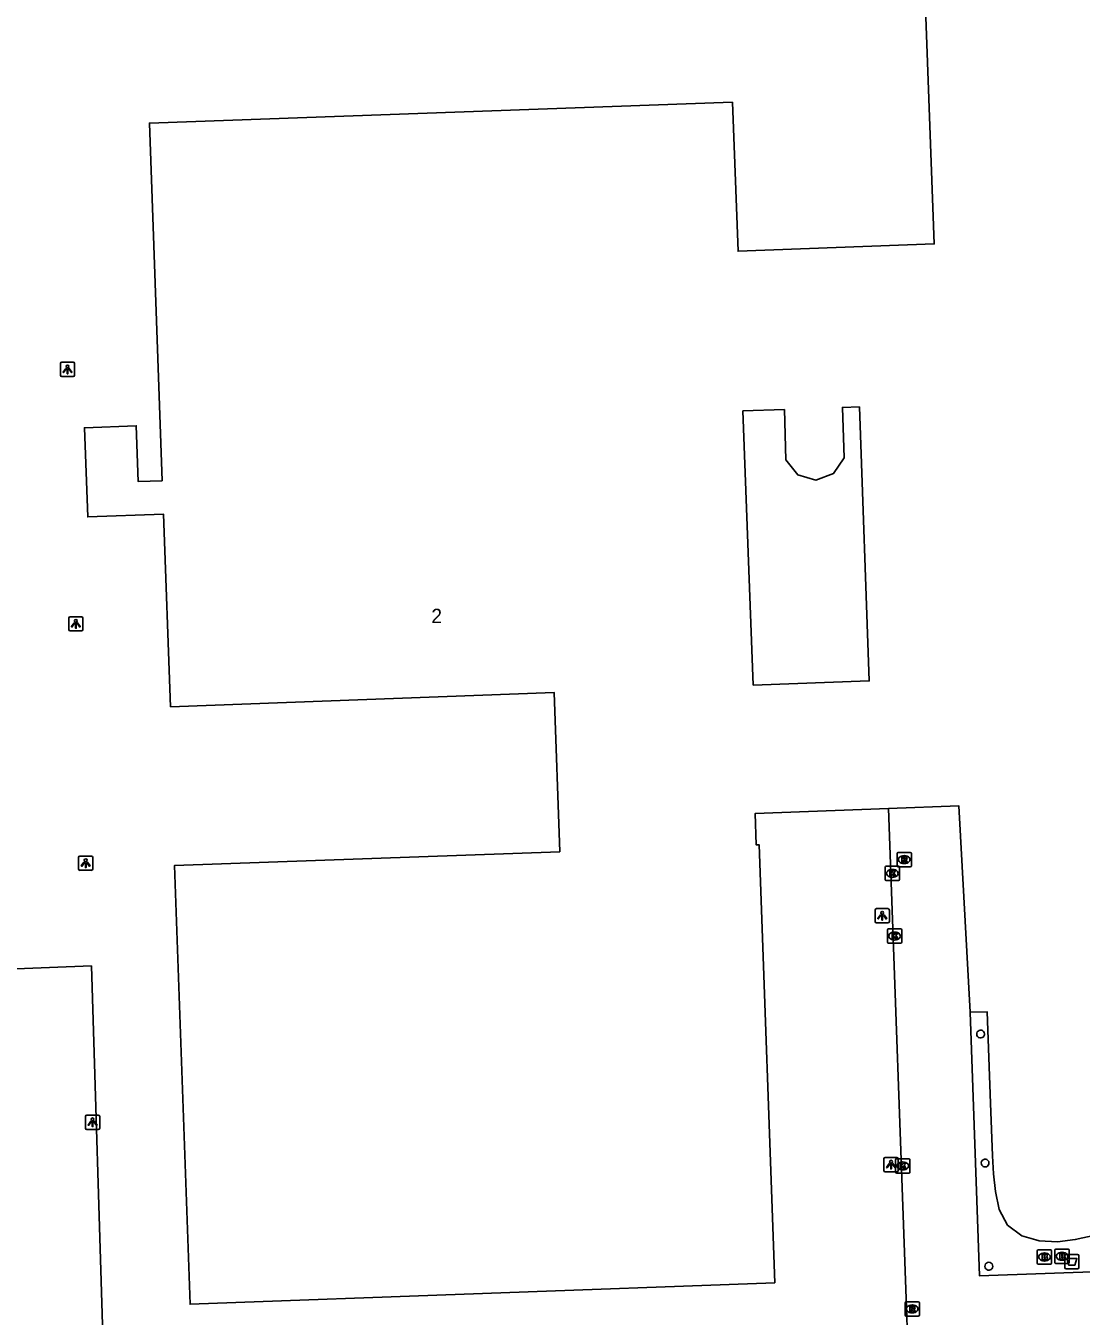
# Model space of a CAD drawing. Extents: x 160557 to 161245, y 385330 to 386505.
# Drawn here: x 160774.6 to 160848.2, y 386235.3 to 386325.3 of the extents above; entities that cross this region are included whole.
import ezdxf

# ---------------------------------------------------------------- set-up
doc = ezdxf.new("R2010")
doc.units = 0
for name, color, linetype in [('IMGEO_Afvalbak', 7, 'Continuous'), ('IMGEO_Brandkraan', 7, 'Continuous'), ('IMGEO_Kolk', 7, 'Continuous'), ('IMGEO_Lichtpunt', 7, 'Continuous'), ('IMGEO_Pand', 7, 'Continuous'), ('IMGEO_Pand_nummerreeks', 7, 'Continuous'), ('IMGEO_Pand_overbouw', 7, 'Continuous'), ('IMGEO_Rijbaan_lokaal_open', 7, 'Continuous'), ('IMGEO_Rioolput', 7, 'Continuous')]:
    doc.layers.add(name, color=color, linetype=linetype)

msp = doc.modelspace()

# ---------------------------------------------------------------- linework, layer by layer
at = {"layer": 'IMGEO_Afvalbak'}
for p, q in [((160847.065, 386238.743), (160847.065, 386239.543)), ((160847.065, 386239.543), (160847.065, 386238.743)), ((160847.165, 386239.643), (160847.955, 386239.643)), ((160847.955, 386239.643), (160847.165, 386239.643)), ((160848.055, 386239.543), (160848.055, 386238.743)), ((160848.055, 386238.743), (160848.055, 386239.543)), ((160847.955, 386238.643), (160847.165, 386238.643)), ((160847.165, 386238.643), (160847.955, 386238.643))]:
    msp.add_line(p, q, dxfattribs=at)
msp.add_lwpolyline([(160847.208, 386239.357), (160847.912, 386239.357), (160847.763, 386238.887), (160847.357, 386238.887), (160847.208, 386239.357)], dxfattribs=at)
for centre, start, end in [((160847.165, 386239.543), 90, 180), ((160847.165, 386239.543), 90, 180), ((160847.955, 386239.543), 0, 90), ((160847.955, 386239.543), 360, 90), ((160847.165, 386238.743), 180, 270), ((160847.165, 386238.743), 180, 270), ((160847.955, 386238.743), 270, 0), ((160847.955, 386238.743), 270, 0)]:
    msp.add_arc(centre, 0.1, start, end, dxfattribs=at)
at = {"layer": 'IMGEO_Brandkraan'}
for p, q in [((160845.15, 386239.038), (160845.15, 386239.89)), ((160845.225, 386239.964), (160846.077, 386239.964)), ((160845.638, 386239.744), (160845.663, 386239.744)), ((160846.151, 386239.89), (160846.151, 386239.038)), ((160846.378, 386239.086), (160846.378, 386239.938)), ((160846.453, 386240.012), (160847.305, 386240.012)), ((160846.866, 386239.792), (160846.891, 386239.792)), ((160847.379, 386239.938), (160847.379, 386239.086)), ((160846.077, 386238.964), (160845.225, 386238.964)), ((160845.661, 386239.184), (160845.636, 386239.184)), ((160847.305, 386239.012), (160846.453, 386239.012)), ((160846.889, 386239.232), (160846.864, 386239.232))]:
    msp.add_line(p, q, dxfattribs=at)
for points in [[(160845.15, 386239.038), (160845.15, 386239.89)], [(160845.225, 386239.964), (160846.077, 386239.964)], [(160845.498, 386239.664), (160845.498, 386239.264), (160845.711, 386239.264)], [(160845.729, 386239.664), (160845.498, 386239.664)], [(160845.677, 386239.583), (160845.623, 386239.583), (160845.623, 386239.507)], [(160845.623, 386239.507), (160845.676, 386239.507)], [(160845.685, 386239.431), (160845.623, 386239.431), (160845.623, 386239.35)], [(160846.151, 386239.89), (160846.151, 386239.038)], [(160846.378, 386239.086), (160846.378, 386239.938)], [(160846.453, 386240.012), (160847.305, 386240.012)], [(160846.726, 386239.712), (160846.726, 386239.312), (160846.939, 386239.312)], [(160846.957, 386239.712), (160846.726, 386239.712)], [(160846.905, 386239.631), (160846.851, 386239.631), (160846.851, 386239.555)], [(160846.851, 386239.555), (160846.904, 386239.555)], [(160846.913, 386239.479), (160846.851, 386239.479), (160846.851, 386239.398)], [(160847.379, 386239.938), (160847.379, 386239.086)], [(160846.077, 386238.964), (160845.225, 386238.964)], [(160845.623, 386239.35), (160845.685, 386239.35)], [(160847.305, 386239.012), (160846.453, 386239.012)], [(160846.851, 386239.398), (160846.913, 386239.398)]]:
    msp.add_lwpolyline(points, dxfattribs=at)
for centre, radius, start, end in [((160845.227, 386239.888), 0.0765, 91.55205, 178.44795), ((160845.227, 386239.888), 0.0765, 91.55205, 178.44795), ((160845.678, 386239.545), 0.0379, 267.82845, 90.93552), ((160845.686, 386239.39), 0.0404, 269.87594, 90.50774), ((160845.733, 386239.519), 0.145, 59.4692, 91.53667), ((160845.758, 386239.566), 0.0922, 285.51372, 58.15012), ((160845.763, 386239.374), 0.105, 301.31148, 78.98903), ((160846.075, 386239.888), 0.0765, 1.55205, 88.44795), ((160846.075, 386239.888), 0.0765, 1.55205, 88.44795), ((160846.455, 386239.936), 0.0765, 91.55205, 178.44795), ((160846.455, 386239.936), 0.0765, 91.55205, 178.44795), ((160846.906, 386239.593), 0.0379, 267.82845, 90.93552), ((160846.914, 386239.438), 0.0404, 269.87594, 90.50774), ((160846.961, 386239.567), 0.145, 59.4692, 91.53667), ((160846.986, 386239.614), 0.0922, 285.51372, 58.15012), ((160846.991, 386239.422), 0.105, 301.31148, 78.98903), ((160847.303, 386239.936), 0.0765, 1.55205, 88.44795), ((160847.303, 386239.936), 0.0765, 1.55205, 88.44795), ((160845.227, 386239.04), 0.0765, 181.55205, 268.44795), ((160845.227, 386239.04), 0.0765, 181.55205, 268.44795), ((160845.717, 386239.515), 0.251, 268.66757, 293.53466), ((160846.075, 386239.04), 0.0765, 271.55205, 358.44795), ((160846.075, 386239.04), 0.0765, 271.55205, 358.44795), ((160846.455, 386239.088), 0.0765, 181.55205, 268.44795), ((160846.455, 386239.088), 0.0765, 181.55205, 268.44795), ((160846.945, 386239.563), 0.251, 268.66757, 293.53466), ((160847.303, 386239.088), 0.0765, 271.55205, 358.44795), ((160847.303, 386239.088), 0.0765, 271.55205, 358.44795)]:
    msp.add_arc(centre, radius, start, end, dxfattribs=at)
for centre, major_axis, ratio, start_param, end_param in [((160845.637, 386239.464), (-0.387, 0.002), 0.722429, 4.712389, 7.853982), ((160845.662, 386239.464), (-0.39, 0.002), 0.717154, 1.570796, 4.712389), ((160846.865, 386239.512), (-0.387, 0.002), 0.722429, 4.712389, 7.853982), ((160846.89, 386239.512), (-0.39, 0.002), 0.717154, 1.570796, 4.712389)]:
    msp.add_ellipse(centre, major_axis=major_axis, ratio=ratio, start_param=start_param, end_param=end_param, dxfattribs=at)
at = {"layer": 'IMGEO_Kolk'}
for p, q in [((160834.543, 386265.789), (160834.543, 386266.641)), ((160834.618, 386266.715), (160835.47, 386266.715)), ((160835.031, 386266.495), (160835.056, 386266.495)), ((160835.544, 386266.641), (160835.544, 386265.789)), ((160835.47, 386265.715), (160834.618, 386265.715)), ((160835.054, 386265.935), (160835.029, 386265.935)), ((160834.699, 386261.42), (160834.699, 386262.272)), ((160834.774, 386262.346), (160835.626, 386262.346)), ((160835.187, 386262.126), (160835.212, 386262.126)), ((160835.7, 386262.272), (160835.7, 386261.42)), ((160835.626, 386261.346), (160834.774, 386261.346)), ((160835.21, 386261.566), (160835.185, 386261.566)), ((160835.271, 386245.389), (160835.271, 386246.241)), ((160835.346, 386246.315), (160836.198, 386246.315)), ((160835.759, 386246.095), (160835.784, 386246.095)), ((160836.272, 386246.241), (160836.272, 386245.389)), ((160836.198, 386245.315), (160835.346, 386245.315)), ((160835.782, 386245.535), (160835.757, 386245.535))]:
    msp.add_line(p, q, dxfattribs=at)
for points in [[(160834.543, 386265.789), (160834.543, 386266.641)], [(160834.618, 386266.715), (160835.47, 386266.715)], [(160835.544, 386266.641), (160835.544, 386265.789)], [(160835.47, 386265.715), (160834.618, 386265.715)], [(160834.864, 386266.415), (160834.987, 386266.415), (160834.987, 386266.264), (160835.117, 386266.415), (160835.281, 386266.415), (160835.135, 386266.264), (160835.288, 386266.015), (160835.136, 386266.015), (160835.051, 386266.179), (160834.987, 386266.112), (160834.987, 386266.015), (160834.864, 386266.015), (160834.864, 386266.415)], [(160834.699, 386261.42), (160834.699, 386262.272)], [(160834.774, 386262.346), (160835.626, 386262.346)], [(160835.02, 386262.046), (160835.143, 386262.046), (160835.143, 386261.895), (160835.273, 386262.046), (160835.437, 386262.046), (160835.291, 386261.895), (160835.444, 386261.646), (160835.292, 386261.646), (160835.207, 386261.81), (160835.143, 386261.743), (160835.143, 386261.646), (160835.02, 386261.646), (160835.02, 386262.046)], [(160835.7, 386262.272), (160835.7, 386261.42)], [(160835.626, 386261.346), (160834.774, 386261.346)], [(160835.271, 386245.389), (160835.271, 386246.241)], [(160835.346, 386246.315), (160836.198, 386246.315)], [(160835.592, 386246.015), (160835.715, 386246.015), (160835.715, 386245.864), (160835.845, 386246.015), (160836.009, 386246.015), (160835.863, 386245.864), (160836.016, 386245.615), (160835.864, 386245.615), (160835.779, 386245.779), (160835.715, 386245.712), (160835.715, 386245.615), (160835.592, 386245.615), (160835.592, 386246.015)], [(160836.272, 386246.241), (160836.272, 386245.389)], [(160836.198, 386245.315), (160835.346, 386245.315)]]:
    msp.add_lwpolyline(points, dxfattribs=at)
for centre, start, end in [((160834.62, 386266.639), 91.55205, 178.44795), ((160834.62, 386266.639), 91.55205, 178.44795), ((160835.468, 386266.639), 1.55205, 88.44795), ((160835.468, 386266.639), 1.55205, 88.44795), ((160834.62, 386265.791), 181.55205, 268.44795), ((160834.62, 386265.791), 181.55205, 268.44795), ((160835.468, 386265.791), 271.55205, 358.44795), ((160835.468, 386265.791), 271.55205, 358.44795), ((160834.776, 386262.27), 91.55205, 178.44795), ((160834.776, 386262.27), 91.55205, 178.44795), ((160835.624, 386262.27), 1.55205, 88.44795), ((160835.624, 386262.27), 1.55205, 88.44795), ((160834.776, 386261.422), 181.55205, 268.44795), ((160834.776, 386261.422), 181.55205, 268.44795), ((160835.624, 386261.422), 271.55205, 358.44795), ((160835.624, 386261.422), 271.55205, 358.44795), ((160835.348, 386246.239), 91.55205, 178.44795), ((160835.348, 386246.239), 91.55205, 178.44795), ((160836.196, 386246.239), 1.55205, 88.44795), ((160836.196, 386246.239), 1.55205, 88.44795), ((160835.348, 386245.391), 181.55205, 268.44795), ((160835.348, 386245.391), 181.55205, 268.44795), ((160836.196, 386245.391), 271.55205, 358.44795), ((160836.196, 386245.391), 271.55205, 358.44795)]:
    msp.add_arc(centre, 0.0765, start, end, dxfattribs=at)
for centre, major_axis, ratio, start_param, end_param in [((160835.03, 386266.215), (-0.387, 0.002), 0.722429, 4.712389, 7.853982), ((160835.055, 386266.215), (-0.39, 0.002), 0.717154, 1.570796, 4.712389), ((160835.186, 386261.846), (-0.387, 0.002), 0.722429, 4.712389, 7.853982), ((160835.211, 386261.846), (-0.39, 0.002), 0.717154, 1.570796, 4.712389), ((160835.758, 386245.815), (-0.387, 0.002), 0.722429, 4.712389, 7.853982), ((160835.783, 386245.815), (-0.39, 0.002), 0.717154, 1.570796, 4.712389)]:
    msp.add_ellipse(centre, major_axis=major_axis, ratio=ratio, start_param=start_param, end_param=end_param, dxfattribs=at)
at = {"layer": 'IMGEO_Lichtpunt'}
for p, q in [((160777.017, 386301.763), (160777.017, 386300.956)), ((160777.017, 386301.763), (160777.017, 386300.956)), ((160777.919, 386301.858), (160777.111, 386301.858)), ((160777.919, 386301.858), (160777.111, 386301.858)), ((160778.013, 386300.956), (160778.013, 386301.763)), ((160778.013, 386300.956), (160778.013, 386301.763)), ((160777.111, 386300.862), (160777.919, 386300.862)), ((160777.111, 386300.862), (160777.919, 386300.862)), ((160777.598, 386284.018), (160777.598, 386283.211)), ((160777.598, 386284.018), (160777.598, 386283.211)), ((160778.5, 386284.113), (160777.692, 386284.113)), ((160778.5, 386284.113), (160777.692, 386284.113)), ((160778.594, 386283.211), (160778.594, 386284.018)), ((160778.594, 386283.211), (160778.594, 386284.018)), ((160777.692, 386283.117), (160778.5, 386283.117)), ((160777.692, 386283.117), (160778.5, 386283.117)), ((160778.283, 386267.328), (160778.283, 386266.521)), ((160778.283, 386267.328), (160778.283, 386266.521)), ((160779.185, 386267.423), (160778.377, 386267.423)), ((160779.185, 386267.423), (160778.377, 386267.423)), ((160779.279, 386266.521), (160779.279, 386267.328)), ((160779.279, 386266.521), (160779.279, 386267.328)), ((160778.377, 386266.427), (160779.185, 386266.427)), ((160778.377, 386266.427), (160779.185, 386266.427)), ((160834.738, 386263.755), (160833.93, 386263.755)), ((160834.738, 386263.755), (160833.93, 386263.755)), ((160833.836, 386263.66), (160833.836, 386262.853)), ((160833.836, 386263.66), (160833.836, 386262.853)), ((160834.832, 386262.853), (160834.832, 386263.66)), ((160834.832, 386262.853), (160834.832, 386263.66)), ((160833.93, 386262.759), (160834.738, 386262.759)), ((160833.93, 386262.759), (160834.738, 386262.759)), ((160779.665, 386249.357), (160778.857, 386249.357)), ((160779.665, 386249.357), (160778.857, 386249.357)), ((160778.763, 386249.262), (160778.763, 386248.455)), ((160778.763, 386249.262), (160778.763, 386248.455)), ((160779.759, 386248.455), (160779.759, 386249.262)), ((160779.759, 386248.455), (160779.759, 386249.262)), ((160778.857, 386248.361), (160779.665, 386248.361)), ((160778.857, 386248.361), (160779.665, 386248.361)), ((160834.455, 386246.311), (160834.455, 386245.504)), ((160834.455, 386246.311), (160834.455, 386245.504)), ((160835.357, 386246.406), (160834.549, 386246.406)), ((160835.357, 386246.406), (160834.549, 386246.406)), ((160835.451, 386245.504), (160835.451, 386246.311)), ((160835.451, 386245.504), (160835.451, 386246.311)), ((160834.549, 386245.41), (160835.357, 386245.41)), ((160834.549, 386245.41), (160835.357, 386245.41))]:
    msp.add_line(p, q, dxfattribs=at)
for points in [[(160777.391, 386301.427), (160777.43, 386301.399), (160777.242, 386301.137), (160777.204, 386301.164), (160777.391, 386301.427)], [(160777.493, 386301.379), (160777.54, 386301.379), (160777.54, 386301.057), (160777.493, 386301.057), (160777.493, 386301.379)], [(160777.603, 386301.399), (160777.641, 386301.426), (160777.828, 386301.164), (160777.789, 386301.136), (160777.603, 386301.399)], [(160777.972, 386283.682), (160778.011, 386283.654), (160777.823, 386283.392), (160777.785, 386283.419), (160777.972, 386283.682)], [(160778.074, 386283.634), (160778.121, 386283.634), (160778.121, 386283.312), (160778.074, 386283.312), (160778.074, 386283.634)], [(160778.184, 386283.654), (160778.222, 386283.681), (160778.409, 386283.419), (160778.37, 386283.391), (160778.184, 386283.654)], [(160778.657, 386266.992), (160778.696, 386266.964), (160778.508, 386266.702), (160778.47, 386266.729), (160778.657, 386266.992)], [(160778.759, 386266.944), (160778.806, 386266.944), (160778.806, 386266.622), (160778.759, 386266.622), (160778.759, 386266.944)], [(160778.869, 386266.964), (160778.907, 386266.991), (160779.094, 386266.729), (160779.055, 386266.701), (160778.869, 386266.964)], [(160834.21, 386263.324), (160834.249, 386263.296), (160834.061, 386263.034), (160834.023, 386263.061), (160834.21, 386263.324)], [(160834.312, 386263.276), (160834.359, 386263.276), (160834.359, 386262.954), (160834.312, 386262.954), (160834.312, 386263.276)], [(160834.422, 386263.296), (160834.46, 386263.323), (160834.647, 386263.061), (160834.608, 386263.033), (160834.422, 386263.296)], [(160779.137, 386248.926), (160779.176, 386248.898), (160778.988, 386248.636), (160778.95, 386248.663), (160779.137, 386248.926)], [(160779.239, 386248.878), (160779.286, 386248.878), (160779.286, 386248.556), (160779.239, 386248.556), (160779.239, 386248.878)], [(160779.349, 386248.898), (160779.387, 386248.925), (160779.574, 386248.663), (160779.535, 386248.635), (160779.349, 386248.898)], [(160834.829, 386245.975), (160834.868, 386245.947), (160834.68, 386245.685), (160834.642, 386245.712), (160834.829, 386245.975)], [(160834.931, 386245.927), (160834.978, 386245.927), (160834.978, 386245.605), (160834.931, 386245.605), (160834.931, 386245.927)], [(160835.041, 386245.947), (160835.079, 386245.974), (160835.266, 386245.712), (160835.227, 386245.684), (160835.041, 386245.947)]]:
    msp.add_lwpolyline(points, dxfattribs=at)
for centre in [(160777.516, 386301.561), (160778.097, 386283.816), (160778.782, 386267.126), (160834.335, 386263.458), (160779.262, 386249.06), (160834.954, 386246.109)]:
    msp.add_circle(centre, 0.0994, dxfattribs=at)
for centre, start, end in [((160777.111, 386301.763), 90, 180), ((160777.111, 386301.763), 90, 180), ((160777.919, 386301.763), 0, 90), ((160777.919, 386301.763), 0, 90), ((160777.111, 386300.956), 180, 270), ((160777.111, 386300.956), 180, 270), ((160777.919, 386300.956), 270, 0), ((160777.919, 386300.956), 270, 360), ((160777.692, 386284.018), 90, 180), ((160777.692, 386284.018), 90, 180), ((160778.5, 386284.018), 0, 90), ((160778.5, 386284.018), 0, 90), ((160777.692, 386283.211), 180, 270), ((160777.692, 386283.211), 180, 270), ((160778.5, 386283.211), 270, 0), ((160778.5, 386283.211), 270, 360), ((160778.377, 386267.328), 90, 180), ((160778.377, 386267.328), 90, 180), ((160779.185, 386267.328), 0, 90), ((160779.185, 386267.328), 0, 90), ((160778.377, 386266.521), 180, 270), ((160778.377, 386266.521), 180, 270), ((160779.185, 386266.521), 270, 0), ((160779.185, 386266.521), 270, 360), ((160833.93, 386263.66), 90, 180), ((160833.93, 386263.66), 90, 180), ((160834.738, 386263.66), 0, 90), ((160834.738, 386263.66), 0, 90), ((160833.93, 386262.853), 180, 270), ((160833.93, 386262.853), 180, 270), ((160834.738, 386262.853), 270, 0), ((160834.738, 386262.853), 270, 360), ((160778.857, 386249.262), 90, 180), ((160778.857, 386249.262), 90, 180), ((160779.665, 386249.262), 0, 90), ((160779.665, 386249.262), 0, 90), ((160778.857, 386248.455), 180, 270), ((160778.857, 386248.455), 180, 270), ((160779.665, 386248.455), 270, 0), ((160779.665, 386248.455), 270, 360), ((160834.549, 386246.311), 90, 180), ((160834.549, 386246.311), 90, 180), ((160835.357, 386246.311), 0, 90), ((160835.357, 386246.311), 0, 90), ((160834.549, 386245.504), 180, 270), ((160834.549, 386245.504), 180, 270), ((160835.357, 386245.504), 270, 0), ((160835.357, 386245.504), 270, 360)]:
    msp.add_arc(centre, 0.0946, start, end, dxfattribs=at)
at = {"layer": 'IMGEO_Pand'}
for points in [[(160804.091, 386335.331), (160802.062, 386335.241), (160801.985, 386337.313), (160836.905, 386338.613), (160837.966, 386310.11), (160824.281, 386309.6), (160823.884, 386319.991), (160783.23, 386318.53), (160784.114, 386293.594), (160782.452, 386293.532), (160782.307, 386297.426), (160778.693, 386297.291), (160778.924, 386291.075), (160784.201, 386291.271), (160784.701, 386277.836), (160811.445, 386278.832), (160811.841, 386267.718), (160784.968, 386266.76), (160786.059, 386236.166), (160826.839, 386237.663), (160825.746, 386268.21), (160825.546, 386268.203), (160825.465, 386270.379), (160834.783, 386270.735)], [(160832.757, 386298.744), (160833.432, 386279.635), (160825.337, 386279.349), (160824.626, 386298.457), (160827.513, 386298.559), (160827.617, 386295.062), (160828.445, 386294.008), (160829.698, 386293.639), (160830.945, 386294.098), (160831.689, 386295.199), (160831.558, 386298.702), (160832.757, 386298.744)], [(160834.783, 386270.735), (160839.687, 386270.922), (160840.467, 386256.546), (160841.657, 386256.554), (160841.882, 386250.188), (160842.018, 386246.518), (160842.101, 386245.254), (160842.236, 386244.041), (160842.481, 386242.786), (160843.078, 386241.685), (160844.084, 386240.932), (160845.048, 386240.657), (160845.275, 386240.592), (160846.552, 386240.516), (160847.794, 386240.675), (160849.197, 386240.981)]]:
    msp.add_lwpolyline(points, dxfattribs=at)
for centre, radius, start, end in [((160841.197, 386255.012), 0.274, 329.21091, 256.21792), ((160841.198, 386255.011), 0.273, 256.0637, 329.36513), ((160841.51, 386246.013), 0.272, 325.47828, 197.13615), ((160841.511, 386246.015), 0.274, 197.33375, 256.84222), ((160841.509, 386246.014), 0.273, 257.18953, 325.36968), ((160841.77, 386238.821), 0.277, 319.83731, 256.90708), ((160841.77, 386238.822), 0.277, 256.92958, 319.8148)]:
    msp.add_arc(centre, radius, start, end, dxfattribs=at)
at = {"layer": 'IMGEO_Pand_overbouw'}
msp.add_lwpolyline([(160849.197, 386240.981), (160847.794, 386240.675), (160846.552, 386240.516), (160845.275, 386240.592), (160845.048, 386240.657), (160844.084, 386240.932), (160843.078, 386241.685), (160842.481, 386242.786), (160842.236, 386244.041), (160842.101, 386245.254), (160842.018, 386246.518), (160841.882, 386250.188), (160841.657, 386256.554), (160840.467, 386256.546), (160841.116, 386238.151), (160907.206, 386240.496)], dxfattribs=at)
at = {"layer": 'IMGEO_Rijbaan_lokaal_open'}
msp.add_lwpolyline([(160773.601, 386232.427), (160773.55, 386232.945), (160773.585, 386232.947), (160772.723, 386259.502), (160779.18, 386259.756), (160779.996, 386233.226), (160780.051, 386231.849), (160793.688, 386232.317), (160806.667, 386232.763), (160836.092, 386233.774), (160836.049, 386235.257), (160834.783, 386270.735)], dxfattribs=at)
at = {"layer": 'IMGEO_Rioolput'}
for p, q in [((160835.369, 386266.747), (160835.369, 386267.599)), ((160835.444, 386267.673), (160836.296, 386267.673)), ((160835.857, 386267.453), (160835.882, 386267.453)), ((160836.37, 386267.599), (160836.37, 386266.747)), ((160836.296, 386266.673), (160835.444, 386266.673)), ((160835.88, 386266.893), (160835.855, 386266.893)), ((160835.927, 386235.42), (160835.927, 386236.272)), ((160836.002, 386236.346), (160836.854, 386236.346)), ((160836.415, 386236.126), (160836.44, 386236.126)), ((160836.928, 386236.272), (160836.928, 386235.42)), ((160836.854, 386235.346), (160836.002, 386235.346)), ((160836.438, 386235.566), (160836.413, 386235.566))]:
    msp.add_line(p, q, dxfattribs=at)
for points in [[(160835.369, 386266.747), (160835.369, 386267.599)], [(160835.444, 386267.673), (160836.296, 386267.673)], [(160835.958, 386267.371), (160835.706, 386267.373), (160835.706, 386266.973)], [(160836.37, 386267.599), (160836.37, 386266.747)], [(160836.296, 386266.673), (160835.444, 386266.673)], [(160835.706, 386266.973), (160835.83, 386266.973), (160835.83, 386267.135), (160835.841, 386267.135)], [(160835.884, 386267.292), (160835.83, 386267.292), (160835.83, 386267.211)], [(160835.83, 386267.211), (160835.882, 386267.211)], [(160835.888, 386267.106), (160835.959, 386266.973), (160836.099, 386266.973), (160836.034, 386267.099)], [(160835.927, 386235.42), (160835.927, 386236.272)], [(160836.002, 386236.346), (160836.854, 386236.346)], [(160836.516, 386236.044), (160836.264, 386236.046), (160836.264, 386235.646)], [(160836.442, 386235.965), (160836.388, 386235.965), (160836.388, 386235.884)], [(160836.388, 386235.884), (160836.44, 386235.884)], [(160836.928, 386236.272), (160836.928, 386235.42)], [(160836.854, 386235.346), (160836.002, 386235.346)], [(160836.264, 386235.646), (160836.388, 386235.646), (160836.388, 386235.808), (160836.399, 386235.808)], [(160836.446, 386235.779), (160836.517, 386235.646), (160836.657, 386235.646), (160836.592, 386235.772)]]:
    msp.add_lwpolyline(points, dxfattribs=at)
for centre, radius, start, end in [((160835.446, 386267.597), 0.0765, 91.55205, 178.44795), ((160835.446, 386267.597), 0.0765, 91.55205, 178.44795), ((160835.957, 386267.261), 0.109, 350.36119, 89.41601), ((160836.294, 386267.597), 0.0765, 1.55205, 88.44795), ((160836.294, 386267.597), 0.0765, 1.55205, 88.44795), ((160835.446, 386266.749), 0.0765, 181.55205, 268.44795), ((160835.446, 386266.749), 0.0765, 181.55205, 268.44795), ((160835.84, 386267.082), 0.0533, 26.02933, 88.69889), ((160835.866, 386267.4), 0.19, 274.7715, 282.96867), ((160835.89, 386267.196), 0.0964, 77.00612, 93.18647), ((160835.904, 386267.253), 0.0378, 276.66336, 79.67722), ((160835.955, 386267.261), 0.112, 277.58423, 350.98172), ((160835.939, 386267.046), 0.108, 29.51342, 73.79051), ((160836.294, 386266.749), 0.0765, 271.55205, 358.44795), ((160836.294, 386266.749), 0.0765, 271.55205, 358.44795), ((160836.004, 386236.27), 0.0765, 91.55205, 178.44795), ((160836.004, 386236.27), 0.0765, 91.55205, 178.44795), ((160836.424, 386236.073), 0.19, 274.7715, 282.96867), ((160836.448, 386235.869), 0.0964, 77.00612, 93.18647), ((160836.462, 386235.926), 0.0378, 276.66336, 79.67722), ((160836.515, 386235.934), 0.109, 350.36119, 89.41601), ((160836.513, 386235.934), 0.112, 277.58423, 350.98172), ((160836.852, 386236.27), 0.0765, 1.55205, 88.44795), ((160836.852, 386236.27), 0.0765, 1.55205, 88.44795), ((160836.004, 386235.422), 0.0765, 181.55205, 268.44795), ((160836.004, 386235.422), 0.0765, 181.55205, 268.44795), ((160836.398, 386235.755), 0.0533, 26.02933, 88.69889), ((160836.497, 386235.719), 0.108, 29.51342, 73.79051), ((160836.852, 386235.422), 0.0765, 271.55205, 358.44795), ((160836.852, 386235.422), 0.0765, 271.55205, 358.44795)]:
    msp.add_arc(centre, radius, start, end, dxfattribs=at)
for centre, major_axis, ratio, start_param, end_param in [((160835.856, 386267.173), (-0.387, 0.002), 0.722429, 4.712389, 7.853982), ((160835.881, 386267.173), (-0.39, 0.002), 0.717154, 1.570796, 4.712389), ((160836.414, 386235.846), (-0.387, 0.002), 0.722429, 4.712389, 7.853982), ((160836.439, 386235.846), (-0.39, 0.002), 0.717154, 1.570796, 4.712389)]:
    msp.add_ellipse(centre, major_axis=major_axis, ratio=ratio, start_param=start_param, end_param=end_param, dxfattribs=at)

# ---------------------------------------------------------------- texts
at = {"layer": 'IMGEO_Pand_nummerreeks'}
msp.add_text('2', height=1, dxfattribs=at).set_placement((160802.892, 386283.666))

doc.saveas('drawing.dxf')
